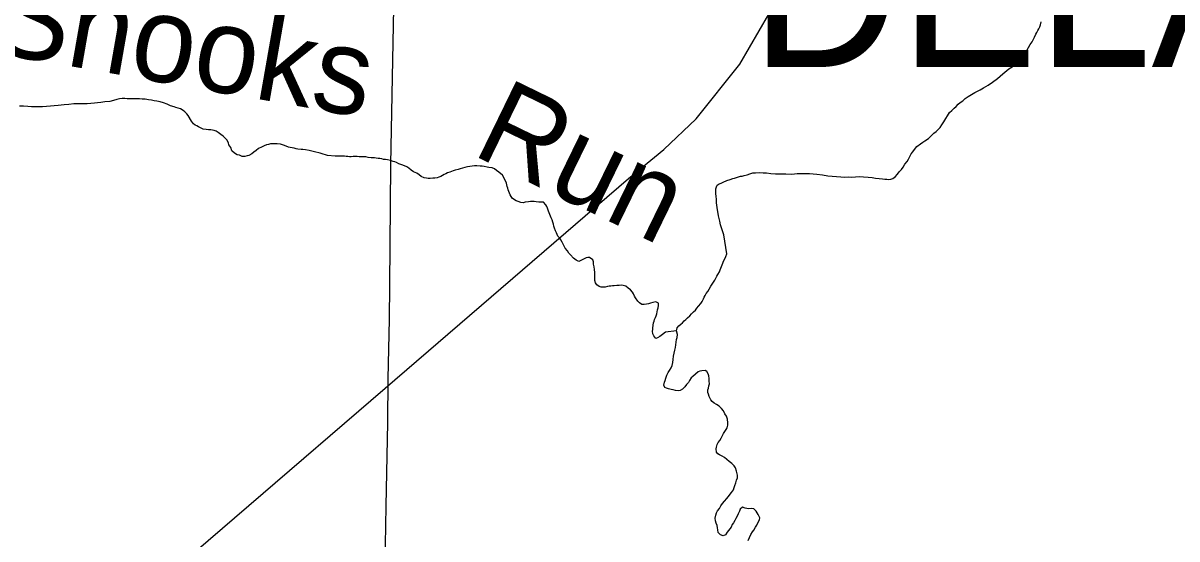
# Model space of a CAD drawing. Extents: x 2.1 to 73.9, y 4 to 26.
# Drawn here: x 44.457 to 45.095, y 23.399 to 23.685 of the extents above; entities that cross this region are included whole.
import ezdxf

# ---------------------------------------------------------------- set-up
doc = ezdxf.new("R2010")
doc.units = 0
for name, color, linetype in [('GM_X_Minor_River', 7, 'Continuous'), ('GM_X_Minor_River_Text', 7, 'Continuous'), ('GM_X_Rail_Line', 7, 'Continuous'), ('GM_X_Township_Road', 7, 'Continuous'), ('GM_X_Township_Text', 7, 'Continuous')]:
    doc.layers.add(name, color=color, linetype=linetype)

msp = doc.modelspace()

# ---------------------------------------------------------------- linework, layer by layer
at = {"layer": 'GM_X_Minor_River'}
for points in [[(44.86613, 23.60213), (44.86803, 23.6021), (44.87031, 23.60187), (44.87297, 23.60164), (44.87563, 23.6016), (44.87867, 23.60155), (44.88191, 23.6015), (44.88496, 23.60183), (44.88838, 23.60178), (44.8918, 23.60172), (44.89579, 23.60147), (44.89902, 23.60104), (44.90186, 23.60042), (44.90908, 23.59993), (44.91117, 23.5997), (44.91326, 23.59986), (44.91516, 23.59983), (44.91726, 23.59999), (44.91935, 23.60014), (44.92163, 23.59992), (44.92429, 23.59969), (44.92638, 23.59965), (44.92828, 23.59924), (44.93036, 23.59902), (44.93207, 23.5988), (44.9334, 23.59859), (44.93454, 23.59857), (44.93549, 23.59856), (44.93683, 23.59873), (44.93778, 23.59909), (44.93913, 23.60002), (44.94048, 23.60152), (44.94145, 23.60264), (44.94262, 23.60395), (44.94359, 23.60527), (44.94457, 23.60696), (44.94573, 23.60846), (44.94651, 23.60978), (44.9473, 23.61129), (44.94808, 23.6126), (44.94886, 23.61373), (44.94983, 23.61505), (44.95119, 23.61673), (44.95311, 23.61822), (44.95446, 23.61915), (44.95561, 23.61989), (44.95754, 23.62119), (44.9585, 23.62212), (44.95947, 23.62306), (44.96063, 23.62418), (44.96178, 23.62511), (44.96294, 23.62623), (44.9641, 23.62735), (44.96507, 23.62867), (44.96605, 23.63036), (44.96918, 23.63563), (44.97053, 23.63675), (44.97188, 23.63806), (44.97284, 23.63899), (44.974, 23.64011), (44.97516, 23.64104), (44.97651, 23.64197), (44.97786, 23.64328), (44.97959, 23.64439), (44.98132, 23.6455), (44.98324, 23.64661), (44.98611, 23.64809), (44.98803, 23.6492), (44.99053, 23.65068), (44.99303, 23.65235), (44.99572, 23.65439), (44.99881, 23.657), (45.00208, 23.6598), (45.00535, 23.66184), (45.00727, 23.66295), (45.00823, 23.66369), (45.0094, 23.665), (45.00998, 23.66613), (45.01116, 23.6682), (45.01195, 23.6699), (45.01292, 23.67159), (45.0139, 23.67329), (45.01488, 23.67479), (45.01566, 23.67611), (45.01625, 23.67724), (45.01704, 23.67893), (45.01762, 23.67987), (45.01802, 23.68101), (45.01861, 23.68195), (45.0192, 23.68308), (45.01959, 23.68421), (45.02, 23.68572)], [(44.61054, 23.61512), (44.60864, 23.61534), (44.60769, 23.61554), (44.60656, 23.61575), (44.60542, 23.61596), (44.60447, 23.61616), (44.60353, 23.61637), (44.6022, 23.61696), (44.60069, 23.61755), (44.59899, 23.61796), (44.59728, 23.61818), (44.59614, 23.6182), (44.59481, 23.61822), (44.59347, 23.61824), (44.59233, 23.61788), (44.59137, 23.6177), (44.59003, 23.61715), (44.5885, 23.61642), (44.58697, 23.61568), (44.58562, 23.61456), (44.58427, 23.61364), (44.58312, 23.6127), (44.58158, 23.61178), (44.58063, 23.6116), (44.57929, 23.61125), (44.57777, 23.61127), (44.57645, 23.61186), (44.57512, 23.61207), (44.57361, 23.61305), (44.57211, 23.6144), (44.57157, 23.61612), (44.57045, 23.61765), (44.57028, 23.6188), (44.56936, 23.62052), (44.56842, 23.6213), (44.5673, 23.62245), (44.56598, 23.62342), (44.56448, 23.62459), (44.56354, 23.62517), (44.5624, 23.62557), (44.56051, 23.62598), (44.55918, 23.626), (44.55785, 23.62621), (44.55633, 23.62643), (44.55482, 23.62702), (44.55369, 23.62761), (44.55274, 23.62819), (44.5518, 23.62859), (44.55086, 23.62936), (44.54974, 23.63071), (44.54789, 23.63397), (44.54715, 23.63493), (44.54621, 23.6359), (44.54527, 23.63667), (44.54377, 23.63764), (44.54244, 23.63804), (44.54111, 23.63826), (44.54017, 23.63865), (44.53828, 23.63925), (44.53639, 23.64023), (44.53431, 23.64102), (44.53242, 23.64143), (44.53071, 23.64184), (44.52919, 23.64205), (44.52768, 23.64246), (44.52597, 23.64268), (44.52426, 23.64289), (44.52255, 23.64292), (44.52103, 23.64313), (44.51913, 23.64316), (44.51818, 23.64318), (44.51723, 23.6432), (44.51533, 23.64323), (44.51419, 23.64324), (44.51286, 23.64326), (44.51153, 23.64329), (44.51, 23.64312), (44.50847, 23.64276), (44.50656, 23.64223), (44.50465, 23.64169), (44.5018, 23.64154), (44.4997, 23.6412), (44.49779, 23.64085), (44.49608, 23.64068), (44.49417, 23.64052), (44.49208, 23.64037), (44.48466, 23.64029), (44.48199, 23.63996), (44.47933, 23.63981), (44.47609, 23.63948), (44.47381, 23.63933), (44.47171, 23.63917), (44.46961, 23.63882), (44.46733, 23.63867), (44.46524, 23.6387), (44.46333, 23.63873), (44.46124, 23.63877), (44.45916, 23.63899), (44.45687, 23.63903), (44.45459, 23.63906)], [(44.73446, 23.58599), (44.73331, 23.58562), (44.73198, 23.58565), (44.73047, 23.58624), (44.72952, 23.58663), (44.72858, 23.58722), (44.72726, 23.58819), (44.72615, 23.58992), (44.72579, 23.59087), (44.72506, 23.59278), (44.72488, 23.59374), (44.72452, 23.59469), (44.72416, 23.59641), (44.7238, 23.59736), (44.72306, 23.5987), (44.72269, 23.59966), (44.72195, 23.60081), (44.71989, 23.60255), (44.71857, 23.60352), (44.71744, 23.6043), (44.71612, 23.60489), (44.71441, 23.60511), (44.71346, 23.60531), (44.71176, 23.60572), (44.71062, 23.60593), (44.70948, 23.60595), (44.70777, 23.60597), (44.70644, 23.606), (44.7051, 23.60583), (44.70377, 23.60566), (44.70244, 23.60549), (44.7011, 23.60513), (44.69976, 23.60477), (44.69843, 23.60441), (44.69728, 23.60405), (44.69575, 23.6037), (44.6946, 23.60333), (44.69365, 23.60297), (44.69269, 23.6026), (44.69154, 23.60224), (44.69058, 23.60169), (44.68963, 23.60132), (44.68867, 23.60077), (44.68771, 23.60021), (44.68675, 23.59985), (44.68579, 23.59948), (44.68446, 23.59913), (44.68332, 23.59914), (44.68179, 23.59898), (44.68084, 23.59899), (44.67989, 23.5992), (44.67857, 23.59941), (44.67687, 23.6002), (44.67574, 23.60097), (44.67442, 23.60195), (44.67272, 23.60273), (44.67141, 23.6037), (44.67009, 23.60467), (44.66896, 23.60545), (44.66764, 23.60604), (44.66613, 23.60664), (44.66462, 23.60723), (44.6633, 23.60782), (44.66235, 23.60822), (44.6614, 23.60842), (44.65989, 23.60901), (44.65819, 23.60942), (44.65724, 23.60963), (44.6561, 23.60964), (44.65515, 23.60985), (44.65401, 23.61006), (44.65306, 23.61007), (44.65192, 23.61028), (44.65098, 23.61049), (44.64927, 23.61051), (44.64756, 23.61073), (44.64623, 23.61094), (44.6449, 23.61096), (44.64376, 23.61098), (44.64262, 23.611), (44.64148, 23.61121), (44.64053, 23.61122), (44.6392, 23.61124), (44.63824, 23.61107), (44.63729, 23.61108), (44.63634, 23.61129), (44.63539, 23.6113), (44.63444, 23.61132), (44.6333, 23.61134), (44.63235, 23.61135), (44.63045, 23.61138), (44.62931, 23.6114), (44.62513, 23.61185), (44.62399, 23.61205), (44.62267, 23.61246), (44.62097, 23.61305), (44.61794, 23.61386), (44.61491, 23.61448), (44.61282, 23.61489), (44.61149, 23.6151), (44.61054, 23.61512)], [(44.81629, 23.48192), (44.81515, 23.48213), (44.81383, 23.48253), (44.81269, 23.48293), (44.81175, 23.48332), (44.8112, 23.48466), (44.8116, 23.48618), (44.81181, 23.48712), (44.81221, 23.48845), (44.81281, 23.49015), (44.81359, 23.49165), (44.81437, 23.49278), (44.81515, 23.4941), (44.81574, 23.49542), (44.81615, 23.49712), (44.81637, 23.49883), (44.81659, 23.50072), (44.8168, 23.50224), (44.81721, 23.50394), (44.81762, 23.50546), (44.81783, 23.50697), (44.81804, 23.5083), (44.81825, 23.50982), (44.81846, 23.51095), (44.81868, 23.51266), (44.81814, 23.51475), (44.81855, 23.51627), (44.81952, 23.51739), (44.82048, 23.51833), (44.82144, 23.51907), (44.82241, 23.5202), (44.82338, 23.52094), (44.82434, 23.52187), (44.8255, 23.523), (44.82647, 23.52412), (44.82763, 23.52524), (44.8286, 23.52618), (44.82937, 23.5273), (44.83034, 23.52824), (44.83169, 23.52974), (44.83228, 23.53087), (44.83307, 23.53237), (44.83346, 23.53332), (44.83405, 23.53426), (44.83464, 23.53539), (44.83542, 23.53652), (44.8362, 23.53783), (44.83717, 23.53934), (44.83795, 23.54046), (44.83873, 23.54159), (44.83932, 23.54272), (44.83991, 23.54385), (44.8405, 23.54498), (44.84108, 23.54592), (44.84187, 23.54743), (44.84226, 23.54837), (44.84266, 23.54932), (44.84305, 23.55026), (44.84345, 23.5512), (44.84384, 23.55215), (44.84424, 23.55328), (44.84483, 23.5546), (44.84542, 23.55592), (44.84602, 23.55724), (44.84428, 23.56791), (44.8432, 23.57115), (44.84247, 23.57344), (44.84212, 23.57535), (44.84176, 23.57687), (44.84141, 23.5784), (44.84124, 23.57973), (44.84089, 23.58164), (44.84072, 23.58297), (44.84055, 23.5843), (44.84038, 23.58563), (44.84022, 23.58753), (44.84006, 23.58906), (44.83989, 23.59077), (44.83992, 23.5921), (44.83994, 23.59324), (44.84033, 23.59437), (44.84073, 23.59531), (44.84169, 23.59606), (44.84284, 23.59642), (44.84399, 23.59697), (44.84609, 23.59789), (44.84782, 23.59843), (44.84935, 23.59898), (44.8503, 23.59915), (44.85183, 23.5997), (44.85355, 23.60024), (44.8545, 23.60041), (44.85565, 23.60078), (44.85718, 23.60113), (44.85871, 23.60168), (44.86043, 23.60222), (44.86195, 23.6022), (44.86423, 23.60235), (44.86613, 23.60213)], [(44.81814, 23.51475), (44.81204, 23.5139), (44.8105, 23.5126), (44.80896, 23.51148), (44.80762, 23.51074), (44.80666, 23.51038), (44.80555, 23.51192), (44.80499, 23.51307), (44.80482, 23.5144), (44.80503, 23.51534), (44.80505, 23.51629), (44.80547, 23.51914), (44.80587, 23.52008), (44.80607, 23.52103), (44.80647, 23.52197), (44.80686, 23.52291), (44.80726, 23.52405), (44.80747, 23.52518), (44.80768, 23.52632), (44.80808, 23.52745), (44.80829, 23.52878), (44.80812, 23.52992), (44.8068, 23.5307), (44.80508, 23.53035), (44.80374, 23.52999), (44.80259, 23.52963), (44.80164, 23.52945), (44.80031, 23.52928), (44.79898, 23.52931), (44.79766, 23.53009), (44.79672, 23.53105), (44.79542, 23.53297), (44.79487, 23.53393), (44.79431, 23.53508), (44.79376, 23.53604), (44.79264, 23.53738), (44.79151, 23.53835), (44.7902, 23.53932), (44.78868, 23.53973), (44.78773, 23.53993), (44.7864, 23.53976), (44.78507, 23.53978), (44.78374, 23.53962), (44.78279, 23.53963), (44.78183, 23.53946), (44.78088, 23.53947), (44.77993, 23.5393), (44.77878, 23.53893), (44.77764, 23.53876), (44.7765, 23.53878), (44.77536, 23.53918), (44.77405, 23.54015), (44.7733, 23.5413), (44.77294, 23.54245), (44.77296, 23.54339), (44.77301, 23.547), (44.77285, 23.54872), (44.77268, 23.55005), (44.77233, 23.55157), (44.77216, 23.55291), (44.77179, 23.55405), (44.7701, 23.55522), (44.76915, 23.55523), (44.7682, 23.55506), (44.76705, 23.55451), (44.76532, 23.55358), (44.76417, 23.55303), (44.76266, 23.55382), (44.76116, 23.55498), (44.75947, 23.55672), (44.75854, 23.55768), (44.7578, 23.55902), (44.75649, 23.56037), (44.75557, 23.56229), (44.75483, 23.56382), (44.75409, 23.56497), (44.75335, 23.56612), (44.7526, 23.56708), (44.75205, 23.56804), (44.75168, 23.569), (44.75113, 23.56996), (44.75058, 23.57148), (44.75022, 23.57263), (44.75005, 23.57377), (44.74969, 23.57492), (44.74932, 23.57606), (44.74877, 23.57721), (44.74767, 23.58008), (44.74731, 23.58103), (44.74676, 23.58256), (44.7464, 23.58352), (44.74584, 23.58448), (44.74453, 23.58583), (44.74206, 23.58586), (44.74054, 23.58608), (44.73941, 23.58629), (44.73846, 23.5863), (44.73732, 23.58632), (44.73636, 23.58615), (44.73446, 23.58599)], [(44.85614, 23.41651), (44.85462, 23.41692), (44.85347, 23.41598), (44.85307, 23.41485), (44.85229, 23.41334), (44.85189, 23.4124), (44.85091, 23.41071), (44.85051, 23.40957), (44.84973, 23.40826), (44.84896, 23.40732), (44.84837, 23.406), (44.84759, 23.40506), (44.847, 23.40412), (44.84623, 23.40318), (44.84525, 23.40168), (44.84391, 23.40113), (44.84259, 23.40172), (44.84128, 23.40307), (44.84111, 23.4044), (44.84094, 23.40555), (44.84058, 23.40688), (44.84003, 23.40822), (44.83967, 23.40936), (44.8395, 23.41089), (44.83991, 23.41259), (44.84031, 23.41391), (44.8409, 23.41504), (44.84187, 23.41636), (44.84266, 23.41768), (44.84363, 23.41899), (44.84479, 23.4203), (44.84595, 23.4218), (44.84673, 23.42274), (44.84867, 23.42518), (44.84964, 23.42668), (44.85004, 23.42782), (44.85044, 23.42895), (44.85104, 23.43046), (44.85144, 23.43197), (44.85184, 23.4333), (44.85187, 23.43482), (44.85133, 23.43691), (44.85079, 23.43882), (44.85005, 23.43997), (44.84873, 23.44114), (44.84723, 23.4423), (44.84611, 23.44346), (44.84479, 23.44443), (44.84347, 23.44521), (44.84196, 23.44599), (44.84102, 23.44658), (44.84028, 23.44754), (44.84011, 23.44925), (44.84032, 23.4502), (44.84072, 23.45171), (44.84131, 23.45284), (44.84209, 23.45397), (44.84287, 23.45529), (44.84366, 23.45679), (44.84424, 23.45773), (44.84561, 23.45999), (44.84619, 23.46093), (44.8466, 23.46245), (44.84662, 23.46377), (44.84646, 23.46568), (44.84592, 23.46739), (44.84499, 23.46874), (44.84425, 23.47027), (44.84313, 23.47162), (44.84182, 23.47297), (44.84032, 23.47394), (44.83899, 23.47453), (44.83787, 23.4755), (44.83712, 23.47646), (44.8362, 23.47838), (44.83584, 23.47952), (44.83548, 23.48048), (44.8355, 23.482), (44.83589, 23.48294), (44.83611, 23.48427), (44.8365, 23.4854), (44.83633, 23.48673), (44.83617, 23.48826), (44.836, 23.48978), (44.83564, 23.49092), (44.8349, 23.49207), (44.83396, 23.49266), (44.83224, 23.4925), (44.8311, 23.49232), (44.83014, 23.49196), (44.82725, 23.48935), (44.82629, 23.4886), (44.82531, 23.4871), (44.82472, 23.48597), (44.82376, 23.48503), (44.82278, 23.48372), (44.82143, 23.48241), (44.82028, 23.48167), (44.81933, 23.48149), (44.81762, 23.48171), (44.81629, 23.48192)], [(44.85776, 23.39863), (44.85854, 23.40014), (44.85933, 23.40183), (44.8603, 23.40334), (44.86089, 23.40428), (44.86187, 23.40597), (44.86265, 23.4071), (44.86343, 23.40861), (44.86402, 23.40993), (44.86423, 23.41106), (44.86331, 23.41298), (44.8622, 23.41471), (44.86089, 23.41606), (44.85956, 23.41627), (44.85803, 23.4161), (44.85709, 23.41631), (44.85614, 23.41651)]]:
    msp.add_lwpolyline(points, dxfattribs=at)
at = {"layer": 'GM_X_Rail_Line'}
msp.add_lwpolyline([(44.25279, 22.99625), (44.25498, 23.0348), (44.25803, 23.06783), (44.26715, 23.10087), (44.27758, 23.12043), (44.29583, 23.15563), (44.31538, 23.18258), (44.3471, 23.21431), (44.40098, 23.26169), (44.50613, 23.35296), (44.6569, 23.48292), (44.79159, 23.59898), (44.81114, 23.61506), (44.82896, 23.63201), (44.85329, 23.66244), (44.87458, 23.69938), (44.89022, 23.7372), (44.89935, 23.77414), (44.90326, 23.82108), (44.90369, 23.8489), (44.9076, 24.16793), (44.90847, 24.34745), (44.91499, 24.84946), (44.91547, 24.90511)], dxfattribs=at)
at = {"layer": 'GM_X_Township_Road'}
msp.add_lwpolyline([(44.656, 23.34725), (44.65624, 23.35612), (44.65714, 23.39614), (44.65755, 23.41758), (44.65839, 23.46389), (44.65872, 23.48813), (44.6593, 23.52107), (44.65947, 23.53972), (44.66017, 23.60685), (44.66257, 23.73239), (44.66386, 23.78366), (44.66436, 23.81163), (44.66479, 23.85046)], dxfattribs=at)

# ---------------------------------------------------------------- texts
at = {"layer": 'GM_X_Minor_River_Text'}
for s, height, rotation, p in [('Snooks', 0.04737, 350.04921, (44.43767, 23.66914)), ('Run', 0.047366, 334.05156, (44.70409, 23.61267))]:
    msp.add_text(s, height=height, rotation=rotation, dxfattribs=at).set_placement(p)
at = {"layer": 'GM_X_Township_Text'}
msp.add_text('DELAWARE', height=0.085227, rotation=0.00001, dxfattribs=at).set_placement((44.85933, 23.66078))

doc.saveas('drawing.dxf')
